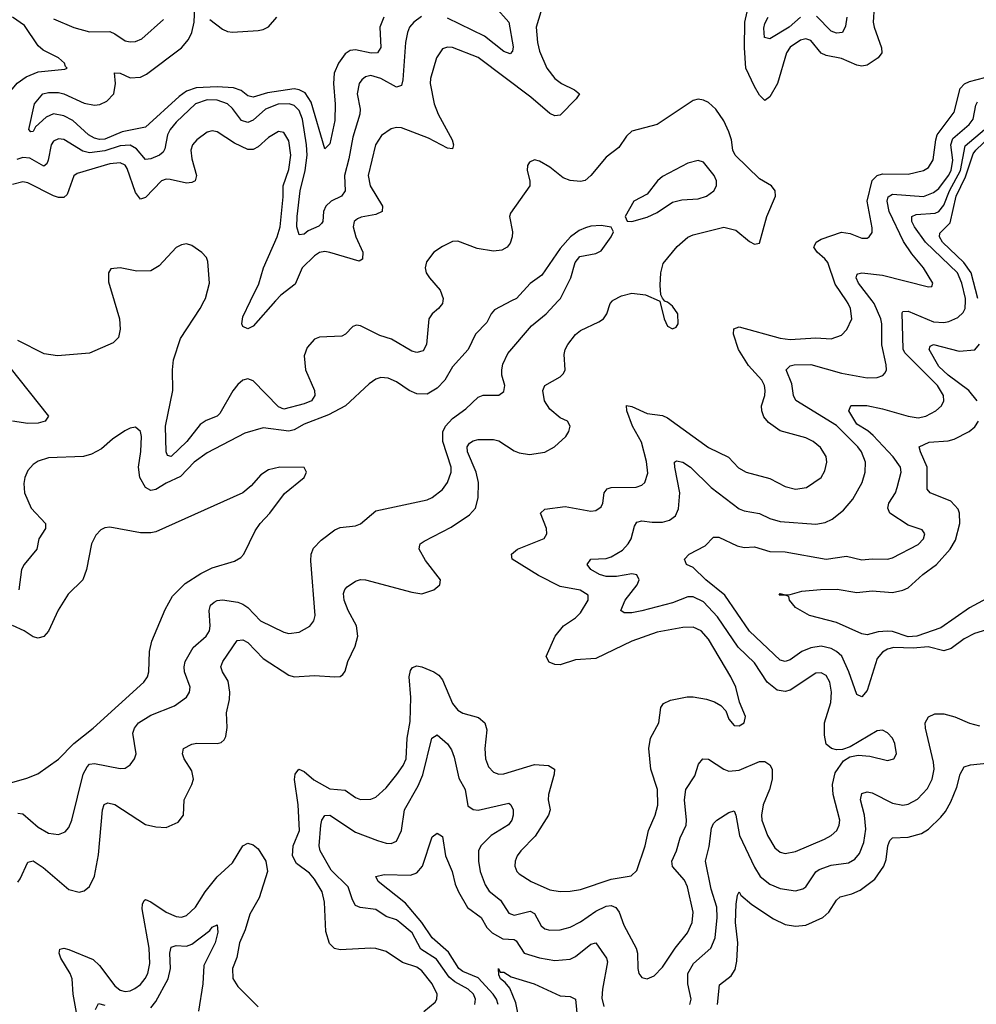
# Model space of a CAD drawing. Header units: inches. Extents: x 1843162 to 1959474, y 907081 to 1016326.
# Tile 473 of 656: x 1920318 to 1924057, y 977250 to 981099. Entities that reach past the tile are written whole.
import ezdxf

# ---------------------------------------------------------------- set-up
doc = ezdxf.new("R2010")
doc.units = ezdxf.units.IN
doc.header["$MEASUREMENT"] = 0
doc.layers.add('B9927', color=7, linetype='Continuous')
doc.layers.add('B9928', color=7, linetype='Continuous')

msp = doc.modelspace()

# ---------------------------------------------------------------- linework, layer by layer
at = {"layer": 'B9927', "color": 5}
for points, elevation in [([(1920310, 977728.1), (1920319.5, 977740.5), (1920350, 977806.3), (1920370, 977810.9), (1920410, 977785.6), (1920510, 977698.9), (1920550, 977688.2), (1920570, 977693.4), (1920590, 977710.4), (1920610, 977750.6), (1920625.3, 977834.7), (1920641.9, 978010), (1920648.6, 978031.4), (1920662.7, 978037.3), (1920690, 978031.2), (1920810, 977953.2), (1920850, 977944.3), (1920890, 977942), (1920937.4, 977962.6), (1920958.2, 977990), (1920960.2, 978050), (1920991.1, 978110), (1920996.5, 978130), (1920990, 978163.5), (1920960.6, 978210), (1920954.6, 978230), (1920958.3, 978250), (1920990, 978266.8), (1921010, 978270.9), (1921089.7, 978270.3), (1921105.7, 978274.3), (1921116.5, 978283.5), (1921122.9, 978297.1), (1921128.1, 978331.9), (1921126.6, 978390), (1921137.9, 978442.1), (1921139.2, 978470), (1921132.9, 978512.9), (1921110.7, 978550), (1921103.9, 978570), (1921111.3, 978590), (1921167.4, 978672.6), (1921190, 978675.6), (1921210, 978664.7), (1921270, 978601.7), (1921370, 978536.3), (1921390.9, 978530.9), (1921470, 978535.7), (1921549.8, 978530.2), (1921570, 978532), (1921580.4, 978539.6), (1921590, 978553), (1921600.9, 978590), (1921628.7, 978650), (1921638.9, 978690), (1921634.8, 978730), (1921602, 978790), (1921586.4, 978830), (1921584, 978856), (1921588.1, 978871.9), (1921597.6, 978882.4), (1921630, 978904.1), (1921650, 978910.8), (1921670, 978910.1), (1921850, 978861.5), (1921890, 978855.3), (1921936, 978870), (1921960.5, 978890), (1921963.1, 978910), (1921904.6, 978984.6), (1921879.8, 979030), (1921881.1, 979038.9), (1921883.5, 979050), (1921898.9, 979061.1), (1922004.1, 979115.9), (1922076.4, 979163.6), (1922099.8, 979190), (1922110.4, 979229.6), (1922111.1, 979290), (1922102.6, 979330), (1922068.2, 979410), (1922067.3, 979430), (1922076.2, 979443.8), (1922090, 979453.6), (1922110, 979458), (1922170, 979458.8), (1922190, 979453.1), (1922250, 979413.6), (1922270, 979405.7), (1922310, 979399.8), (1922370, 979408.6), (1922408.3, 979430), (1922452.8, 979470), (1922464.7, 979490), (1922469.6, 979510), (1922458.4, 979530), (1922430, 979543.5), (1922390, 979576.8), (1922369.4, 979610), (1922362, 979650), (1922370.9, 979670), (1922430, 979703), (1922443.1, 979716.9), (1922449.8, 979730), (1922445.4, 979790), (1922450.4, 979809.5), (1922460.6, 979830), (1922490.8, 979869.2), (1922510, 979884.4), (1922582.1, 979917.9), (1922599.1, 979930), (1922612.9, 979950), (1922625.3, 979990), (1922634.4, 980000)], 520), ([(1920687.1, 980000), (1920707.3, 979930), (1920710.3, 979890), (1920703.4, 979856.6), (1920683.5, 979836.5), (1920590, 979795.7), (1920465.4, 979785.4), (1920413.8, 979793.8), (1920310, 979845.1)], 520), ([(1920310, 977997.8), (1920330, 977994.2), (1920390, 977943.2), (1920430, 977919.3), (1920470, 977913.6), (1920495.1, 977924.9), (1920510, 977942), (1920521.5, 977970), (1920566, 978150), (1920580.9, 978179.1), (1920590, 978188.6), (1920610, 978192.2), (1920710, 978171.5), (1920730, 978174), (1920750, 978186), (1920766.3, 978210), (1920772.4, 978230), (1920760.3, 978310), (1920766.6, 978330), (1920782.5, 978350), (1920830, 978380.5), (1920923, 978417), (1920970, 978450.5), (1920981.1, 978470), (1920983.9, 978490), (1920962.5, 978550), (1920960.4, 978570), (1920964.6, 978590), (1920995.4, 978644.6), (1921047, 978690), (1921059.2, 978710), (1921062.8, 978730), (1921057.9, 978790), (1921064.2, 978810), (1921077.9, 978822.1), (1921090, 978828.7), (1921110, 978831.2), (1921170, 978822.7), (1921190, 978815.1), (1921210, 978801.5), (1921258.6, 978750), (1921350, 978704.5), (1921370, 978700.2), (1921410, 978704.4), (1921451.6, 978728.4), (1921466.9, 978750), (1921472.1, 978770), (1921455.8, 978984.2), (1921456.8, 979010), (1921466.2, 979033.8), (1921495.9, 979064.1), (1921550, 979105.5), (1921570, 979114.3), (1921630, 979121.3), (1921650, 979128.9), (1921710, 979179.2), (1921910, 979222.9), (1921930, 979231.1), (1921970, 979262.2), (1921990.6, 979290), (1922003.9, 979330), (1922003.9, 979350), (1921971.2, 979450), (1921971.7, 979488.3), (1921982.2, 979510), (1922010, 979540.1), (1922061.4, 979578.6), (1922110, 979624), (1922130, 979631.4), (1922190, 979631.7), (1922210, 979645.5), (1922213.7, 979670), (1922202.6, 979710), (1922201.7, 979730), (1922206.6, 979753.4), (1922226.1, 979793.9), (1922317.8, 979902.2), (1922375.1, 979950), (1922422.3, 980000)], 540), ([(1922239.9, 980000), (1922174.2, 979965.8), (1922160.7, 979950), (1922144.1, 979915.9), (1922099.1, 979870), (1922070.4, 979810), (1922010, 979742), (1921979.6, 979690), (1921950, 979658.4), (1921910, 979635.2), (1921870, 979636.3), (1921839.7, 979650), (1921790, 979683.5), (1921757.7, 979697.7), (1921730, 979700.3), (1921710, 979694.5), (1921683.9, 979676.1), (1921591.2, 979590), (1921525.1, 979554.9), (1921430, 979517.6), (1921390, 979495.7), (1921370, 979490.7), (1921270, 979503.4), (1921197.4, 979482.6), (1921050, 979405.5), (1920999.2, 979370), (1920946.2, 979313.8), (1920890, 979288.2), (1920850, 979262.6), (1920830, 979259.3), (1920810, 979270.5), (1920787.9, 979310), (1920782.3, 979350), (1920791.4, 979411.4), (1920793.6, 979470), (1920790, 979489), (1920770, 979506), (1920750, 979502.7), (1920728.5, 979491.5), (1920680.9, 979459.1), (1920638, 979422), (1920599, 979401), (1920567.7, 979392.3), (1920430, 979386), (1920390, 979373.1), (1920370, 979361.1), (1920350, 979337.6), (1920338.2, 979310), (1920334.1, 979285.9), (1920336.9, 979250), (1920362.3, 979190), (1920418.9, 979130), (1920418.3, 979110), (1920392.1, 979070), (1920384.8, 979030), (1920335.6, 978970), (1920325.1, 978950), (1920314.1, 978870)], 540), ([(1921971.8, 980000), (1921970, 979989.8), (1921954.4, 979970), (1921930, 979949.8), (1921916.6, 979930), (1921907.3, 979830), (1921894.7, 979805.3), (1921870, 979798.1), (1921850, 979803.7), (1921770.8, 979850), (1921725.4, 979865.4), (1921650, 979903.1), (1921634.6, 979905.4), (1921620.4, 979899.6), (1921591.7, 979870), (1921577.1, 979862.9), (1921490, 979857.8), (1921470, 979850.9), (1921441.5, 979818.5), (1921430, 979786), (1921435.5, 979730), (1921470.1, 979650), (1921471.4, 979630), (1921458.9, 979610), (1921430, 979597.2), (1921350, 979576.7), (1921330, 979585.8), (1921230, 979687.1), (1921210, 979695), (1921190, 979689.8), (1921170, 979673.8), (1921151.1, 979648.9), (1921099.6, 979560.4), (1921089.3, 979550), (1921047.3, 979532.7), (1921023, 979517), (1920971.1, 979450), (1920910, 979391.7), (1920895.4, 979395.4), (1920890.6, 979410.6), (1920888.3, 979510), (1920916.2, 979650), (1920914.5, 979730), (1920919.1, 979770), (1920946.8, 979853.2), (1921023.4, 979970), (1921039.4, 980000)], 520), ([(1921318.2, 980000), (1921230, 979900.7), (1921210, 979890.8), (1921190, 979899.7), (1921186.5, 979910), (1921190, 979938), (1921220.1, 980000)], 480), ([(1921898.1, 977221.9), (1921941.2, 977258.8), (1921948.9, 977270), (1921949.1, 977290), (1921929.9, 977330), (1921890, 977381.6), (1921870, 977395.6), (1921814, 977414), (1921750, 977456.8), (1921710, 977468.9), (1921690, 977469.8), (1921570, 977462.5), (1921548.5, 977468.5), (1921528.5, 977488.5), (1921514.7, 977534.7), (1921508.7, 977650), (1921500.2, 977690), (1921470, 977739.8), (1921450, 977762.9), (1921400.4, 977800.4), (1921384, 977830), (1921386.3, 977870), (1921411.2, 977930), (1921406.5, 978030), (1921391.5, 978128.5), (1921394.5, 978150), (1921409.5, 978170), (1921430, 978159.7), (1921468.1, 978128.1), (1921530, 978092.9), (1921590, 978087.6), (1921630, 978058.4), (1921650, 978051), (1921690, 978051.8), (1921710, 978060.2), (1921750, 978096.8), (1921791.6, 978148.4), (1921816.6, 978183.4), (1921828.4, 978210), (1921831.9, 978290), (1921843.9, 978356.1), (1921847, 978450), (1921840.2, 978530), (1921844.8, 978555.2), (1921853.3, 978566.7), (1921870, 978572.8), (1921890, 978570.1), (1921936.5, 978550), (1921956.5, 978536.5), (1921970, 978518.3), (1922010, 978426.7), (1922030, 978400.2), (1922050, 978388.7), (1922111.3, 978371.3), (1922135.8, 978350), (1922143.1, 978323.1), (1922135.8, 978250), (1922138.6, 978210), (1922150, 978178.4), (1922170, 978157.4), (1922190, 978150.2), (1922210, 978151.1), (1922330, 978187.2), (1922384.3, 978184.3), (1922407.9, 978170), (1922406.4, 978150), (1922385.1, 978070), (1922383.6, 978050), (1922390.8, 978010), (1922384.2, 977990), (1922332.8, 977907.2), (1922276.2, 977850), (1922262, 977830), (1922254.2, 977810), (1922253.4, 977790), (1922260.8, 977770), (1922270, 977760.2), (1922317.6, 977730), (1922390, 977698), (1922430, 977691.8), (1922470, 977692.4), (1922510, 977699.5), (1922630, 977739.2), (1922708, 977752), (1922730, 977773), (1922762.6, 977870), (1922775, 977930), (1922801.2, 977990), (1922811.8, 978028.2), (1922810.5, 978090), (1922784.6, 978170), (1922776.4, 978250), (1922783.1, 978290), (1922815.6, 978350), (1922824.2, 978410), (1922834.3, 978425.7), (1922861.3, 978438.7), (1922927.3, 978452.7), (1922950, 978452.7), (1923002.7, 978442.7), (1923033.3, 978433.3), (1923058.8, 978418.8), (1923077.3, 978397.3), (1923090, 978364.9), (1923110, 978340.4), (1923130, 978338.4), (1923149.3, 978350), (1923154.9, 978374.9), (1923131.6, 978431.6), (1923117.3, 978490), (1923097.6, 978530), (1923010, 978677.8), (1922982, 978710), (1922950, 978725), (1922910, 978723), (1922810, 978705), (1922710, 978670.5), (1922570, 978601.9), (1922490, 978597.4), (1922430, 978577.8), (1922410, 978578.2), (1922387.2, 978587.2), (1922376, 978610), (1922411.2, 978690), (1922442.9, 978730), (1922490, 978761.2), (1922510, 978781.1), (1922539.8, 978830), (1922540.3, 978850), (1922508.8, 978868.8), (1922430, 978884.1), (1922346.1, 978926.1), (1922243.1, 978990), (1922239.8, 979010), (1922264.2, 979030), (1922368.4, 979071.6), (1922378.4, 979090), (1922377, 979110), (1922353.5, 979170), (1922370, 979185.8), (1922450, 979196.4), (1922550, 979178.6), (1922570, 979180.2), (1922590, 979194.4), (1922596.8, 979210), (1922602.6, 979250), (1922614.5, 979265.5), (1922630, 979270.8), (1922727.5, 979272.5), (1922750, 979279.6), (1922761, 979290), (1922773.5, 979326.5), (1922767.9, 979372.1), (1922748, 979448), (1922712.7, 979510), (1922691, 979570), (1922690, 979591.3), (1922710, 979587.9), (1922770, 979560.1), (1922830, 979551.5), (1922850, 979543.2), (1923010, 979427.2), (1923088.8, 979388.8), (1923127.8, 979347.8), (1923157.1, 979330), (1923250, 979305.5), (1923310, 979274.7), (1923350, 979263.8), (1923393.6, 979270), (1923449.9, 979310.1), (1923464.8, 979335.2), (1923473, 979370), (1923470, 979391.6), (1923447.6, 979427.6), (1923419.7, 979450), (1923390, 979465.3), (1923290, 979492.7), (1923244.9, 979524.9), (1923226.9, 979546.9), (1923218.1, 979570), (1923217.9, 979590), (1923229.9, 979630), (1923232.3, 979650), (1923228.6, 979670), (1923218, 979690), (1923167.1, 979747.1), (1923127.9, 979810), (1923108.3, 979870), (1923108.6, 979891.4), (1923130, 979899), (1923290, 979853.8), (1923330, 979848.7), (1923430, 979855.1), (1923490, 979852.1), (1923530, 979866.5), (1923551.4, 979888.6), (1923569.8, 979930), (1923565.6, 979970), (1923556.7, 979990), (1923550, 980000)], 480), ([(1922097.3, 977250), (1922098.8, 977270), (1922091.4, 977290), (1922070.5, 977310), (1922018.6, 977338.6), (1921996.6, 977356.6), (1921946.6, 977426.6), (1921885.8, 977465.8), (1921852.2, 977530), (1921803.9, 977570), (1921790, 977580.1), (1921750, 977593.5), (1921710, 977620.2), (1921648.7, 977628.7), (1921630, 977636.8), (1921618.2, 977658.2), (1921601.4, 977710), (1921534.7, 977774.7), (1921492.1, 977850), (1921487.8, 977870), (1921495.2, 977950), (1921498.5, 977970), (1921510, 977988.6), (1921530.1, 977990.1), (1921630, 977922.8), (1921716.4, 977890), (1921750, 977879.8), (1921770, 977878.8), (1921790, 977887.7), (1921809.9, 977930.1), (1921821.6, 978010), (1921875.7, 978104.3), (1921893.3, 978146.7), (1921929, 978290), (1921950, 978304.2), (1921990, 978269.1), (1922005.3, 978245.3), (1922016.2, 978216.2), (1922033.9, 978133.9), (1922059.3, 978090), (1922070, 978026.4), (1922090, 978012.1), (1922110, 978009.6), (1922230, 978035.9), (1922237.7, 978030), (1922246.5, 978010), (1922247.2, 977990), (1922241.2, 977970), (1922228.7, 977951.3), (1922161.3, 977910), (1922120.2, 977870), (1922111.6, 977850), (1922110.7, 977810), (1922117.7, 977770), (1922137.4, 977717.4), (1922152.8, 977692.8), (1922197.2, 977657.2), (1922230, 977606.6), (1922250, 977599.3), (1922313.7, 977613.7), (1922330, 977605.5), (1922356.6, 977556.6), (1922370, 977545.7), (1922390, 977540.1), (1922430, 977540.7), (1922470, 977551.5), (1922510, 977572.7), (1922570, 977614.3), (1922610, 977633.6), (1922630, 977636.1), (1922648.2, 977628.2), (1922661.6, 977610), (1922679.5, 977559.5), (1922726.9, 977470), (1922732.4, 977450), (1922733.6, 977390), (1922738.3, 977370), (1922750, 977355.3), (1922770, 977349.2), (1922798.1, 977361.8), (1922830, 977395.2), (1922880.2, 977470), (1922927.9, 977530), (1922946.4, 977570), (1922950.4, 977610), (1922928.3, 977710), (1922915.9, 977735.9), (1922869.1, 977789.1), (1922866.9, 977810), (1922885.5, 977850), (1922898.9, 977901.1), (1922922.9, 977950), (1922924.5, 977970), (1922915.9, 978050), (1922922.1, 978090), (1922957.2, 978142.8), (1922971.5, 978188.5), (1922987.8, 978210), (1923010, 978208.1), (1923069.7, 978169.7), (1923090, 978162.1), (1923130, 978165.3), (1923210, 978199.3), (1923230, 978199.3), (1923250, 978186.3), (1923258.4, 978170), (1923259.1, 978130), (1923248.7, 978090), (1923224.2, 978030), (1923217.2, 977990), (1923219.2, 977970), (1923240.8, 977910), (1923270, 977862.4), (1923290, 977845.6), (1923310, 977839.7), (1923350, 977847.1), (1923464, 977896), (1923490, 977910.2), (1923511.4, 977930), (1923521.4, 977950), (1923524.1, 977970), (1923498, 978070), (1923494.8, 978110), (1923505.3, 978154.7), (1923538.3, 978201.7), (1923562.4, 978217.6), (1923595.5, 978224.5), (1923640.4, 978220.4), (1923710, 978203.6), (1923735.1, 978210), (1923744.8, 978230), (1923738.2, 978270), (1923729.7, 978290), (1923710, 978311.5), (1923690, 978322.4), (1923670, 978319.7), (1923563.5, 978256.5), (1923534.3, 978245.7), (1923510, 978245.1), (1923490.7, 978250.7), (1923470, 978267.8), (1923463, 978303), (1923463.8, 978350), (1923488.8, 978430), (1923491.3, 978470), (1923485, 978510), (1923470, 978536), (1923450, 978546.1), (1923430, 978544.2), (1923330, 978478.8), (1923310, 978473.4), (1923278.8, 978478.8), (1923239.1, 978510), (1923190, 978584.5), (1923125.8, 978645.8), (1923045.6, 978765.6), (1922990, 978824.1), (1922950, 978842.8), (1922930, 978843.4), (1922870, 978820.1), (1922750, 978788.4), (1922710, 978780.6), (1922680.5, 978780.5), (1922667.1, 978790), (1922684.5, 978830), (1922730.7, 978890), (1922739.3, 978910), (1922730, 978929.6), (1922710, 978932.7), (1922650, 978922.8), (1922610, 978922.1), (1922583.5, 978930), (1922549.6, 978950), (1922535.6, 978970), (1922550, 978990.4), (1922610, 978993.1), (1922630, 978999.5), (1922673.8, 979026.2), (1922696.3, 979050), (1922707.9, 979070), (1922720.8, 979119.2), (1922730, 979135), (1922750, 979140.1), (1922790, 979134.6), (1922830, 979135.3), (1922857.7, 979142.3), (1922880.8, 979159.2), (1922892.5, 979187.5), (1922898.1, 979250), (1922878, 979350), (1922877.6, 979370), (1922884.7, 979375.3), (1922910, 979369.2), (1922940.2, 979350), (1923020.6, 979270), (1923130, 979187.7), (1923150, 979179.8), (1923209.5, 979169.5), (1923250, 979149.4), (1923290, 979138), (1923430, 979127.1), (1923465.9, 979134.1), (1923493.2, 979146.8), (1923538.2, 979181.8), (1923574.5, 979225.5), (1923611.2, 979290), (1923622.7, 979330), (1923623.2, 979370), (1923608.1, 979410), (1923593.4, 979430), (1923510, 979513.1), (1923351, 979611), (1923341.9, 979630), (1923335.3, 979675.3), (1923314, 979730), (1923330, 979746), (1923345.2, 979750), (1923410, 979751.1), (1923530, 979717.6), (1923630, 979699.4), (1923670, 979700.6), (1923691.3, 979708.7), (1923700.6, 979719.4), (1923705.3, 979730), (1923704.2, 979750), (1923688.1, 979828.1), (1923687.7, 979910), (1923683.3, 979930), (1923657.4, 979990), (1923649.7, 980000)], 460), ([(1922817.8, 980000), (1922819.3, 979999.3), (1922836.4, 979930), (1922850, 979900.7), (1922870, 979890.7), (1922883.2, 979896.8), (1922891.3, 979910), (1922890.7, 979950), (1922870, 979979.7), (1922850, 979995.8), (1922838.6, 979998.6), (1922837.7, 980000)], 520), ([(1924170, 978736.8), (1924050, 978699.3), (1924010, 978678.6), (1923958.9, 978641.1), (1923930, 978631.8), (1923868.3, 978648.3), (1923810, 978643), (1923735, 978645), (1923710, 978639), (1923690, 978627.3), (1923670, 978602.2), (1923630, 978477.4), (1923610, 978452.3), (1923590, 978461.6), (1923558.9, 978550), (1923530.9, 978610.9), (1923510.6, 978630), (1923490, 978640.9), (1923450, 978649.9), (1923410, 978644.3), (1923374.4, 978630), (1923330, 978597.1), (1923310, 978590.8), (1923290, 978595), (1923170, 978708.3), (1923074.2, 978850), (1922999.6, 978910), (1922950, 978958), (1922924.5, 978970), (1922916.2, 978990), (1922935.1, 979010), (1922997.1, 979042.9), (1923030, 979077), (1923050, 979076.5), (1923122.4, 979042.4), (1923150, 979035.8), (1923190, 979038), (1923250, 979020.4), (1923310, 979019.6), (1923470, 978990.1), (1923550, 979002.7), (1923610, 978987.5), (1923650, 978992.1), (1923710, 978990.2), (1923730, 978995.5), (1923830, 979048), (1923851.1, 979070), (1923856.3, 979090), (1923845.3, 979105.3), (1923790, 979123.5), (1923718.5, 979170), (1923710.6, 979190), (1923715, 979210), (1923740.5, 979250), (1923748, 979270), (1923763.2, 979330), (1923760.5, 979350), (1923732.1, 979390), (1923654.1, 979474.1), (1923632.5, 979492.5), (1923590, 979518), (1923558.9, 979570), (1923566, 979590), (1923569.1, 979590.9), (1923629.2, 979590.8), (1923690, 979578.7), (1923790, 979549), (1923830, 979543.4), (1923859.7, 979550), (1923899.3, 979570), (1923921.5, 979590), (1923929.9, 979610), (1923929.2, 979630), (1923905.8, 979670), (1923777.2, 979797.2), (1923771.1, 979811.1), (1923766.5, 979953.5), (1923770, 979958.9), (1923790, 979960.5), (1923890, 979918.3), (1923930, 979915.8), (1923950, 979919.1), (1923985.1, 979934.9), (1924005.6, 979954.4), (1924013.3, 979970), (1924014.5, 980000)], 440), ([(1924060.8, 979610), (1924027.7, 979650), (1923946.8, 979710), (1923910, 979743.7), (1923872.9, 979810), (1923876.9, 979823.1), (1923889.9, 979830.1), (1923990, 979803.6), (1924050.9, 979809.1), (1924069.1, 979830.9)], 420), ([(1920279.5, 979739.5), (1920430.2, 979550), (1920418, 979530), (1920390, 979521.7), (1920350, 979521.4), (1920289.5, 979530.5)], 520), ([(1924114.6, 978845.4), (1924030, 978800.2), (1923917.9, 978722.1), (1923823.9, 978690), (1923790, 978686.7), (1923730, 978707.1), (1923710, 978709.6), (1923673.5, 978706.5), (1923630, 978695.2), (1923610, 978698.9), (1923510, 978742.5), (1923405.1, 978770), (1923350, 978801.3), (1923326.6, 978830), (1923324, 978844), (1923309.5, 978849.5), (1923286, 978850), (1923290, 978856), (1923310.6, 978850.6), (1923330, 978852.4), (1923375.3, 978864.7), (1923447.7, 978872.3), (1923513.4, 978873.4), (1923590, 978860.4), (1923650, 978866.4), (1923730, 978860.4), (1923770, 978868.8), (1923790, 978878.1), (1923847.3, 978930), (1923901.7, 978970), (1923955.2, 979030), (1923975.2, 979064.8), (1923992.5, 979130), (1923991.3, 979170), (1923985.6, 979185.6), (1923956.9, 979216.9), (1923876.9, 979250), (1923864.3, 979264.3), (1923865.1, 979350), (1923838.3, 979410), (1923833.7, 979430), (1923872.2, 979447.8), (1923946.9, 979453.2), (1923970, 979459), (1924028.7, 979490), (1924051.6, 979508.4), (1924065, 979530)], 420), ([(1920250, 978107.1), (1920345.9, 978134.1), (1920388.3, 978151.7), (1920470, 978208.1), (1920529.9, 978270.1), (1920604.8, 978330), (1920802.8, 978510), (1920817.1, 978530), (1920823.1, 978550), (1920825, 978630), (1920834, 978670), (1920885.9, 978794.1), (1920914.5, 978845.5), (1920965.2, 978894.8), (1921025.9, 978934.1), (1921070, 978956.6), (1921157.4, 978982.6), (1921182.8, 978997.2), (1921193.6, 979010), (1921238.8, 979101.2), (1921257.6, 979130), (1921295.6, 979170), (1921352.2, 979247.8), (1921429.4, 979310), (1921439.3, 979330), (1921429.3, 979349.3), (1921334, 979350), (1921290, 979339.7), (1921260.5, 979319.5), (1921223, 979277), (1921190.2, 979249.8), (1920850, 979097.7), (1920830, 979093), (1920790, 979094), (1920670, 979115.8), (1920650, 979113.3), (1920634.4, 979105.6), (1920615.2, 979084.8), (1920598, 979050), (1920579.1, 978950), (1920564, 978910), (1920507, 978853), (1920468.3, 978791.7), (1920430.9, 978709.1), (1920411.8, 978688.2), (1920390, 978682), (1920370, 978687), (1920334.8, 978710), (1920290, 978731.1)], 560), ([(1922937.2, 977250), (1922942, 977270), (1922928.9, 977330), (1922929.5, 977370), (1922951, 977410), (1923019.1, 977470), (1923036.2, 977510), (1923044.2, 977590), (1923043, 977630), (1923020.4, 977700.4), (1922998.9, 977810), (1923012.4, 977867.6), (1923021.8, 977938.2), (1923030, 977956.9), (1923043.1, 977970), (1923090, 978000.3), (1923110, 978006), (1923117.6, 977990), (1923131.5, 977910), (1923190, 977786.2), (1923211.6, 977750), (1923250, 977719.5), (1923290, 977703.5), (1923350, 977693.9), (1923378.7, 977701.3), (1923390.4, 977709.6), (1923430, 977768.6), (1923442.4, 977777.6), (1923490, 977793.6), (1923556.9, 977803.1), (1923581.9, 977818.1), (1923599.8, 977840.2), (1923617.1, 977882.9), (1923624.7, 977935.3), (1923620.1, 977990), (1923604.6, 978050), (1923610, 978074.9), (1923630, 978081.4), (1923650, 978076.6), (1923730, 978036.4), (1923770, 978028.8), (1923790, 978032.3), (1923827.5, 978052.5), (1923866.2, 978093.8), (1923884.6, 978130), (1923891.9, 978170), (1923890, 978197), (1923858.1, 978330), (1923857.7, 978350), (1923870, 978373.6), (1923894.8, 978385.2), (1923930, 978386.1), (1923973.6, 978373.6), (1924030, 978349.4), (1924070, 978338.9)], 440), ([(1923044.8, 977250), (1923053.3, 977326.7), (1923098.3, 977361.7), (1923114.4, 977385.6), (1923121.3, 977418.7), (1923124.3, 977490), (1923115.9, 977570), (1923118.5, 977641.5), (1923122.9, 977677.1), (1923129.7, 977690.3), (1923136.4, 977676.4), (1923179.8, 977639.8), (1923264.7, 977584.7), (1923310, 977562.3), (1923350, 977555.9), (1923390, 977560.1), (1923456.5, 977590), (1923481, 977610), (1923510, 977656.9), (1923525.1, 977670), (1923570, 977682.1), (1923603.3, 977696.7), (1923660.7, 977739.3), (1923695.7, 977790), (1923704.2, 977815.8), (1923711.6, 977870), (1923719.2, 977890), (1923730, 977901.5), (1923790, 977903.7), (1923842.6, 977917.4), (1923870, 977934.4), (1923917.8, 977982.2), (1923936, 978004), (1923957.8, 978042.2), (1923981.3, 978098.7), (1923994, 978150), (1924010, 978178), (1924034.1, 978185.9), (1924110, 978194)], 420), ([(1922187.6, 977250), (1922182.1, 977270), (1922168.9, 977290), (1922110, 977353.6), (1922050, 977378.6), (1922034, 977390), (1921994.5, 977454.5), (1921929.5, 977509.5), (1921890, 977570), (1921825.8, 977645.8), (1921718.5, 977730), (1921709.8, 977750.2), (1921742.7, 977757.3), (1921844.7, 977755.3), (1921870, 977763.7), (1921892.1, 977790), (1921930, 977904.4), (1921950, 977919.5), (1921970, 977906.8), (1921982.6, 977830), (1922007.8, 977770), (1922019.7, 977719.7), (1922032.6, 977690), (1922068.2, 977628.2), (1922121.6, 977590), (1922143.4, 977550), (1922164.3, 977530), (1922206.7, 977506.7), (1922250, 977503), (1922258.1, 977498.1), (1922290.2, 977450), (1922350, 977431.6), (1922410, 977420.9), (1922470, 977426.9), (1922490, 977437), (1922550, 977485.5), (1922570, 977490.2), (1922611.7, 977430), (1922615.8, 977415.8), (1922595.7, 977310), (1922593.6, 977273.6), (1922601.3, 977241.3)], 440), ([(1920545.5, 977190), (1920526.5, 977290), (1920523.1, 977350), (1920515.6, 977370), (1920478.6, 977430), (1920472.5, 977450), (1920474.5, 977465.5), (1920489.9, 977470.1), (1920510, 977464.1), (1920605.5, 977425.5), (1920630, 977402.1), (1920690, 977322), (1920710, 977305.7), (1920730, 977300.1), (1920750, 977302.7), (1920768.3, 977311.7), (1920790, 977328.2), (1920808.8, 977351.2), (1920818.2, 977370), (1920826.4, 977410), (1920824, 977470), (1920796.1, 977623.9), (1920797.8, 977642.2), (1920804.6, 977655.4), (1920810, 977659.6), (1920830, 977650.2), (1920890, 977610.6), (1920930, 977593.5), (1920950, 977591.4), (1920970, 977597.7), (1921004.5, 977630), (1921042.7, 977690), (1921090, 977748.2), (1921150, 977803.6), (1921190, 977870.3), (1921210, 977879.6), (1921230, 977874.2), (1921250, 977857.6), (1921280.2, 977810), (1921285.9, 977770), (1921254, 977666), (1921216.8, 977603.2), (1921198.6, 977541.4), (1921177.6, 977490), (1921166.4, 977433.6), (1921150.2, 977390), (1921151.4, 977351.4), (1921170, 977319.3), (1921250, 977240.4)], 480), ([(1920830, 977236.2), (1920850, 977260.8), (1920897.8, 977350), (1920906.7, 977390), (1920904, 977450), (1920910, 977474.2), (1920930, 977479.8), (1920970, 977477.3), (1920990, 977485.4), (1921061.6, 977538.4), (1921070, 977551.5), (1921090, 977560.5), (1921092.3, 977532.3), (1921082.2, 977490), (1921037.7, 977402.3), (1921033.3, 977330), (1921016.9, 977223.1)], 460), ([(1922266.1, 977210), (1922256.5, 977256.5), (1922233.3, 977313.3), (1922216, 977336), (1922197.6, 977350), (1922190, 977365.2), (1922189.8, 977390.2), (1922196, 977376), (1922210, 977375.8), (1922238.2, 977358.2), (1922328.2, 977330), (1922430, 977283.8), (1922470, 977281.3), (1922490, 977270.4), (1922497.5, 977190)], 420), ([(1920614.4, 977230), (1920626.2, 977253.8), (1920650, 977246.9)], 460)]:
    msp.add_lwpolyline(points, dxfattribs=dict(at, elevation=elevation))
at = {"layer": 'B9928', "color": 5}
for points, elevation in [([(1921740.8, 981110), (1921725.4, 981070), (1921729.5, 980990.5), (1921716.9, 980970), (1921692, 980968), (1921630, 980981.6), (1921610, 980979.3), (1921590, 980966.3), (1921563.6, 980930), (1921547.4, 980890), (1921544, 980850), (1921551.4, 980768.6), (1921550, 980705.2), (1921530, 980614.5), (1921510, 980594.5), (1921456.8, 980776.8), (1921433, 980813), (1921410, 980825.9), (1921390, 980828.6), (1921286.2, 980813.8), (1921230, 980796.4), (1921210, 980801.3), (1921183, 980823), (1921152.9, 980832.9), (1921090, 980836.7), (1921007.1, 980832.9), (1920970, 980819.6), (1920940.7, 980799.3), (1920810, 980678.8), (1920718.6, 980661.4), (1920650, 980632), (1920630, 980631.3), (1920610, 980636.7), (1920587.1, 980650), (1920525.7, 980705.7), (1920490, 980724.1), (1920450, 980731.6), (1920421.2, 980718.8), (1920379.6, 980680.4), (1920370, 980662.9), (1920360.9, 980660.9), (1920354, 980670), (1920376, 980770), (1920408.3, 980810), (1920430, 980815.4), (1920470, 980814.4), (1920490.2, 980810), (1920570, 980773.4), (1920610, 980765.5), (1920631.6, 980768.4), (1920658.9, 980781.1), (1920685.9, 980810), (1920692.7, 980850), (1920688.7, 980891.3), (1920710, 980890.2), (1920750, 980871.9), (1920790, 980875), (1920812.9, 980887.1), (1920950, 980989.4), (1920978, 981022), (1920991.1, 981048.9), (1921000.2, 981090), (1921002.7, 981150)], 440), ([(1922354.4, 981130), (1922337, 981070), (1922341.5, 981010), (1922350, 980977), (1922378.4, 980910), (1922409.4, 980870), (1922435.2, 980850), (1922485.9, 980825.9), (1922506, 980810), (1922492.7, 980790), (1922430, 980725.8), (1922410, 980723.7), (1922390, 980732.9), (1922316, 980796), (1922110, 980951.2), (1922010, 980991.3), (1921990, 980992.4), (1921970, 980985.1), (1921947.3, 980950), (1921923.5, 980870), (1921922, 980850), (1921937.9, 980770), (1921953.3, 980730), (1922007.9, 980630), (1922013.7, 980610), (1922010, 980595.1), (1921990, 980596.8), (1921915.8, 980635.8), (1921810, 980676.1), (1921790, 980677.5), (1921770, 980672.4), (1921732.6, 980647.4), (1921708.4, 980610), (1921679.8, 980490), (1921688, 980450), (1921735.9, 980370), (1921734.2, 980350), (1921710, 980337.4), (1921652.1, 980327.9), (1921638.5, 980321.5), (1921625.4, 980310), (1921621.1, 980290), (1921631.9, 980250), (1921658.8, 980190), (1921657.1, 980162.9), (1921644.9, 980155.1), (1921530, 980188.7), (1921510, 980192.6), (1921490, 980189.9), (1921470, 980176.7), (1921422, 980130), (1921394.1, 980065.9), (1921337.9, 980022.1), (1921318.2, 980000)], 480), ([(1922175.9, 981150), (1922229.5, 981089.5), (1922246.8, 980993.2), (1922243.9, 980976.1), (1922234.6, 980965.4), (1922210, 980975.4), (1922134.9, 981034.9), (1921990, 981105.8)], 460), ([(1923658.2, 981150), (1923654.4, 981090), (1923657.9, 981070), (1923686.1, 980990), (1923687.3, 980970), (1923673.1, 980950), (1923630, 980921.4), (1923610, 980917.3), (1923590, 980921.2), (1923530, 980947.9), (1923470, 980959.2), (1923450, 980969), (1923410, 981018.3), (1923390, 981024.9), (1923370, 981019.2), (1923330, 980991.5), (1923315.4, 980970), (1923280.4, 980850), (1923250, 980797.6), (1923230, 980784.2), (1923210, 980805), (1923190, 980837.8), (1923155.6, 980910), (1923150.6, 980990), (1923151.7, 981090), (1923161, 981130)], 480), ([(1920000, 980648.9), (1920018.1, 980661.9), (1920070, 980672.9), (1920170, 980719.8), (1920270, 980805.5), (1920308.3, 980851.7), (1920343.7, 980876.3), (1920390, 980896.2), (1920494.5, 980905.5), (1920503.7, 980910), (1920496.4, 980916.4), (1920492.9, 980930), (1920469.8, 980950), (1920410, 980981), (1920390, 980996.9), (1920336.3, 981076.3), (1920289.3, 981110)], 460), ([(1921888, 981112), (1921857.8, 981090), (1921842, 981070), (1921834, 981050), (1921826.4, 981010), (1921815.7, 980864.3), (1921810, 980842.6), (1921790, 980836.2), (1921730, 980869.9), (1921690, 980881), (1921670, 980876.5), (1921655, 980865), (1921645.1, 980850), (1921637.5, 980810), (1921648.4, 980750), (1921646.7, 980730), (1921619.4, 980640.6), (1921604.5, 980555.5), (1921586.8, 980490), (1921590.1, 980429.9), (1921576.1, 980410), (1921535, 980390), (1921514, 980370), (1921505.7, 980350), (1921502.2, 980310), (1921497.8, 980302.2), (1921487.5, 980292.5), (1921445.8, 980274.2), (1921430, 980260.7), (1921410, 980258), (1921401.3, 980290), (1921401.9, 980330), (1921414.1, 980430), (1921434.1, 980510), (1921441, 980570), (1921439.4, 980610), (1921422.7, 980710), (1921410, 980744.3), (1921390, 980763.7), (1921371.1, 980770), (1921328.6, 980768.6), (1921278, 980750), (1921230, 980706.2), (1921210, 980697.2), (1921185.4, 980705.4), (1921150, 980752.3), (1921130, 980771.2), (1921090, 980784.3), (1921050, 980785.9), (1921005.1, 980770), (1920930, 980699.1), (1920905.4, 980670), (1920895.7, 980650), (1920885.7, 980594.3), (1920878.3, 980581.7), (1920864, 980570), (1920830, 980555.3), (1920810, 980552.8), (1920774.7, 980594.7), (1920750, 980608.8), (1920710, 980606.5), (1920650, 980586.8), (1920590, 980578.9), (1920564.9, 980584.9), (1920490, 980631.4), (1920470, 980634), (1920450, 980624.8), (1920441.3, 980610), (1920429.6, 980550.4), (1920424, 980536), (1920412.6, 980527.4), (1920357.6, 980557.6), (1920330, 980560.4), (1920306.5, 980553.5)], 460), ([(1920450, 981103), (1920528.9, 981068.9), (1920590, 981052.5), (1920670, 981053.1), (1920690, 981044.8), (1920730, 981016.3), (1920750, 981013.5), (1920770, 981014.5), (1920794.8, 981025.2), (1920879.8, 981100.2)], 460), ([(1921060.9, 981100.9), (1921110, 981063), (1921130, 981053.7), (1921150, 981050.9), (1921250, 981057.3), (1921270, 981060.9), (1921290, 981071.1), (1921323.4, 981110)], 440), ([(1923370, 981109), (1923325.8, 981070), (1923250, 981025), (1923229.4, 981029.4), (1923226.5, 981066.5), (1923230, 981084.4), (1923243.6, 981110)], 460), ([(1923551.2, 981110), (1923545.7, 981074.3), (1923533.7, 981050), (1923510, 981046.6), (1923490, 981054.5), (1923432.9, 981112.9)], 460), ([(1923550, 980000), (1923505.8, 980065.8), (1923476.9, 980150), (1923465.2, 980165.2), (1923434.9, 980190), (1923422.2, 980210), (1923424.3, 980215.7), (1923430.7, 980230), (1923450, 980241.5), (1923530, 980269.3), (1923563.9, 980263.9), (1923610, 980245.8), (1923630, 980245.2), (1923637.6, 980250), (1923650, 980267.7), (1923650, 980286), (1923630.8, 980390), (1923650, 980471.4), (1923669.7, 980490.3), (1923690, 980496.6), (1923790, 980495.5), (1923850, 980509.5), (1923870, 980521.8), (1923888.5, 980551.5), (1923898.1, 980630), (1923904.3, 980650), (1923970, 980737.8), (1923993.8, 980830), (1924010.7, 980849.3), (1924030, 980858.4), (1924090, 980873.1)], 480), ([(1922837.7, 980000), (1922830.8, 980010.8), (1922823.6, 980023.6), (1922821.7, 980061.7), (1922823.7, 980110), (1922833.4, 980146.6), (1922887.8, 980212.2), (1922930, 980248.7), (1922950, 980259), (1923070, 980288.4), (1923116.8, 980276.8), (1923170, 980232.7), (1923190, 980222), (1923210, 980226), (1923238.2, 980330), (1923272, 980410), (1923270.8, 980430.8), (1923256.2, 980450), (1923210, 980477.4), (1923113.8, 980570), (1923104.9, 980590), (1923099.6, 980630), (1923090, 980660.5), (1923070, 980703.5), (1923039.2, 980750), (1923010, 980776.4), (1922990, 980785.4), (1922970, 980788.3), (1922950, 980783.5), (1922810, 980689.8), (1922710, 980663.8), (1922690, 980644.4), (1922660, 980600), (1922610, 980561.5), (1922550, 980489.8), (1922528.7, 980471.3), (1922510, 980467.2), (1922470, 980470.3), (1922441.9, 980481.9), (1922390, 980523.2), (1922350, 980546.2), (1922330, 980551), (1922310, 980542), (1922302.6, 980530), (1922302, 980510), (1922311.3, 980470), (1922311.2, 980450), (1922236.3, 980343.7), (1922232.1, 980330), (1922243.5, 980270), (1922242.1, 980250), (1922234.5, 980225.5), (1922223.6, 980210), (1922202, 980198), (1922170, 980195), (1922105.4, 980205.4), (1922030, 980234.2), (1922010, 980232.1), (1921970, 980212.7), (1921936.9, 980190), (1921907.4, 980152.6), (1921902.2, 980130), (1921907.2, 980110), (1921919, 980090), (1921961.8, 980041.8), (1921973.5, 980010), (1921971.8, 980000)], 520), ([(1923649.7, 980000), (1923595.9, 980070), (1923587.8, 980090), (1923590, 980100.7), (1923593.5, 980106.5), (1923609.9, 980110.1), (1923690, 980100.1), (1923870, 980054.9), (1923883.1, 980056.9), (1923887, 980070), (1923850.6, 980130), (1923804.6, 980184.6), (1923772.2, 980232.2), (1923716.8, 980350), (1923708, 980390), (1923712.9, 980407.1), (1923730, 980416.8), (1923850, 980408.5), (1923890, 980423.4), (1923910, 980439.4), (1923948.8, 980490), (1923958.5, 980510), (1923964.8, 980550), (1923958, 980610), (1923965.6, 980634.4), (1924029.4, 980690), (1924044.5, 980710), (1924054.8, 980765.2), (1924061.5, 980778.5)], 460), ([(1921220.1, 980000), (1921252.7, 980067.3), (1921270.6, 980130), (1921324.1, 980250), (1921335.4, 980290), (1921347.3, 980407.3), (1921347.2, 980450), (1921370, 980513.4), (1921377.3, 980570), (1921370, 980626), (1921350, 980658), (1921330, 980662.8), (1921290, 980639.1), (1921250, 980602.6), (1921230, 980592), (1921210, 980591.9), (1921157.4, 980617.4), (1921090, 980660.8), (1921070, 980664.5), (1921050, 980659.3), (1921010, 980629.8), (1920993.7, 980610), (1920986.4, 980590), (1920990, 980555.5), (1921009.2, 980490.8), (1921003.1, 980470), (1920990, 980462.6), (1920970, 980459.9), (1920905.8, 980474.2), (1920890, 980475.5), (1920872, 980470), (1920810, 980405), (1920790, 980397.3), (1920770, 980424.4), (1920737.6, 980517.6), (1920730, 980530.5), (1920710, 980540.1), (1920670, 980535.4), (1920542.4, 980497.6), (1920530, 980488.6), (1920503.8, 980416.2), (1920490, 980403.8), (1920470, 980404.2), (1920450, 980410.8), (1920350, 980461.1), (1920330, 980465.9), (1920290, 980455.5)], 480), ([(1924014.5, 980000), (1924014.9, 980010), (1924000.6, 980070), (1923983, 980110), (1923858.4, 980230), (1923814.8, 980290), (1923804.9, 980310), (1923804.6, 980330), (1923822.2, 980337.8), (1923896.3, 980343.7), (1923910.2, 980349.8), (1923930, 980374), (1923952.8, 980430), (1923995.2, 980510), (1924013.4, 980606.6), (1924088.7, 980670)], 440), ([(1924063, 980010), (1924037.5, 980110), (1924008.8, 980150), (1923925.1, 980230), (1923912.6, 980250), (1923914.5, 980265.5), (1923954.8, 980305.2), (1923978.6, 980410), (1924014.9, 980485.1), (1924045, 980575), (1924054.8, 980590), (1924114.2, 980645.8)], 420), ([(1922422.3, 980000), (1922431.8, 980010), (1922472.3, 980090), (1922489.5, 980150.5), (1922506.8, 980173.2), (1922570, 980185.5), (1922590, 980196.3), (1922629.3, 980250), (1922639, 980270), (1922630, 980288), (1922590, 980295.1), (1922550, 980292.3), (1922530, 980286), (1922504.7, 980275.3), (1922471, 980250), (1922430, 980205.2), (1922358.8, 980101.2), (1922312.5, 980067.5), (1922259.1, 980010), (1922239.9, 980000)], 540), ([(1921039.4, 980000), (1921044.7, 980010), (1921060.2, 980070), (1921053.6, 980153.6), (1921047.6, 980170), (1921029.2, 980189.2), (1920990, 980216.1), (1920970, 980222.8), (1920950, 980219.3), (1920930, 980208.7), (1920862.5, 980137.5), (1920830, 980118.1), (1920776.2, 980116.2), (1920710, 980129.6), (1920674, 980126), (1920664.9, 980110), (1920665.5, 980074.5), (1920687.1, 980000)], 520), ([(1922634.4, 980000), (1922637, 980003), (1922670, 980020.2), (1922710, 980030.9), (1922763.7, 980023.7), (1922817.8, 980000)], 520)]:
    msp.add_lwpolyline(points, dxfattribs=dict(at, elevation=elevation))
at = {"layer": 'B9928', "color": 5, "elevation": 540}
msp.add_lwpolyline([(1922970, 980548.7), (1922930, 980538.8), (1922830, 980486), (1922810.4, 980470), (1922770, 980418), (1922718.8, 980390), (1922684.7, 980330), (1922691.6, 980311.6), (1922710.9, 980310.9), (1922770, 980327), (1922810, 980345.2), (1922870, 980386), (1922905.3, 980394.7), (1922970, 980399.3), (1923001.7, 980410), (1923030.8, 980430), (1923041.6, 980450), (1923041.2, 980470), (1923031.7, 980490), (1922990, 980543.1)], close=True, dxfattribs=at)

doc.saveas('drawing.dxf')
